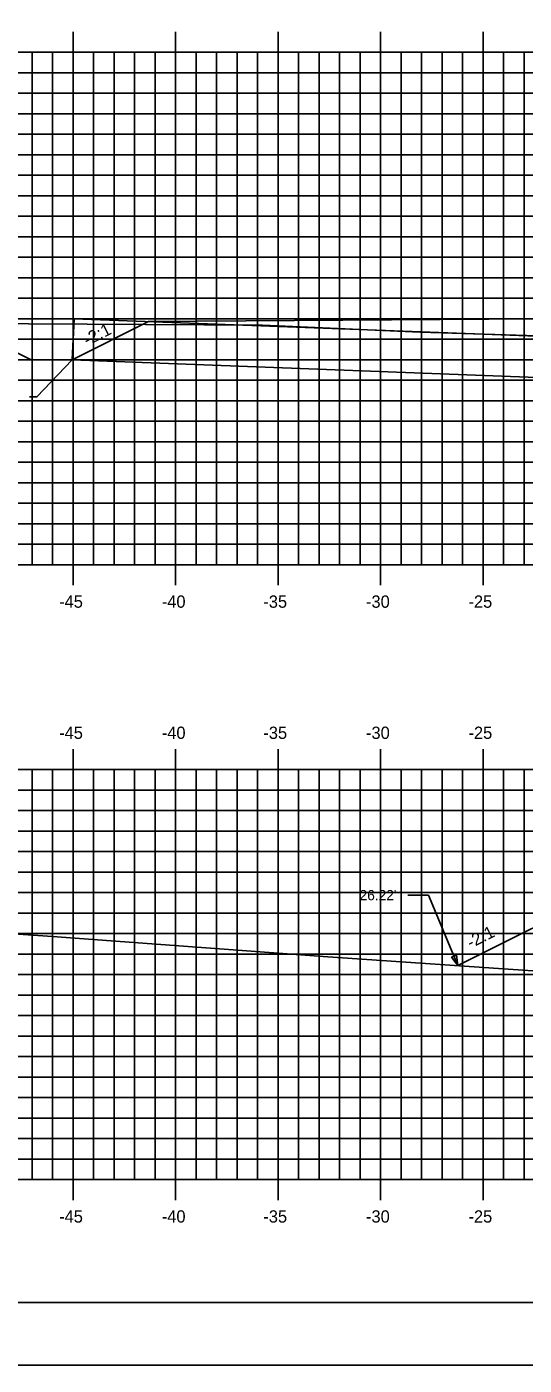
# Model space of a CAD drawing. Extents: x 1160718 to 1173142, y 616002 to 617630.
# Drawn here: x 1168362.8 to 1168387.1, y 616613.9 to 616679.2 of the extents above; entities that cross this region are included whole.
import ezdxf

# ---------------------------------------------------------------- set-up
doc = ezdxf.new("R2010")
doc.units = 0
for name, color, linetype in [('ANNOTATION', 7, 'Continuous'), ('BORDER', 7, 'Continuous'), ('D_Drainage_Text', 7, 'Continuous'), ('D_Roadway_Centerline', 7, 'Continuous'), ('D_Roadway_Centerline_Text', 7, 'Continuous'), ('D_Roadway_FinishedGrade', 7, 'Continuous'), ('D_Roadway_SlopeLines', 7, 'Continuous'), ('H_V ANNOTATION', 7, 'Continuous'), ('MAJOR', 7, 'Continuous'), ('MINOR', 7, 'Continuous'), ('PLOT BOUNDARY', 7, 'Continuous'), ('S_Roadway_Centerline', 7, 'Continuous')]:
    doc.layers.add(name, color=color, linetype=linetype)

msp = doc.modelspace()

# ---------------------------------------------------------------- linework, layer by layer
at = {"layer": 'ANNOTATION'}
for p in [(1168381.43, 616636.807), (1168383.873, 616633.366)]:
    msp.add_line(p, (1168382.43, 616636.807), dxfattribs=at)
msp.add_lwpolyline([(1168383.795, 616633.876), (1168383.873, 616633.366), (1168383.565, 616633.779)], close=True, dxfattribs=at)
at = {"layer": 'BORDER'}
msp.add_line((1168335.098, 616616.928), (1168495.098, 616616.928), dxfattribs=at)
at = {"layer": 'D_Drainage_Text'}
for p, q in [((1168365.152, 616664.926), (1168365.058, 616662.928)), ((1168409.129, 616663.262), (1168365.134, 616664.927)), ((1168409.13, 616661.26), (1168365.058, 616662.928))]:
    msp.add_line(p, q, dxfattribs=at)
at = {"layer": 'D_Roadway_Centerline'}
for p, q in [((1168363.058, 616662.928), (1168359.354, 616664.781)), ((1168368.779, 616664.789), (1168365.058, 616662.928)), ((1168363.058, 616662.928), (1168365.058, 616662.928))]:
    msp.add_line(p, q, dxfattribs=at)
at = {"layer": 'D_Roadway_Centerline_Text'}
msp.add_lwpolyline([(1168362.967, 616661.115), (1168363.332, 616661.115), (1168365.058, 616662.928)], dxfattribs=at)
at = {"layer": 'D_Roadway_FinishedGrade'}
msp.add_line((1168387.755, 616664.928), (1168368.779, 616664.789), dxfattribs=at)
at = {"layer": 'D_Roadway_SlopeLines'}
msp.add_lwpolyline([(1168391.098, 616636.979), (1168383.873, 616633.366)], dxfattribs=at)
at = {"layer": 'MAJOR'}
for p, q in [((1168365.098, 616678.93), (1168365.098, 616677.928)), ((1168370.098, 616678.93), (1168370.098, 616677.928)), ((1168375.098, 616678.93), (1168375.098, 616677.928)), ((1168380.098, 616678.93), (1168380.098, 616677.928)), ((1168385.098, 616678.93), (1168385.098, 616677.928)), ((1168340.098, 616677.928), (1168480.098, 616677.928)), ((1168340.098, 616677.928), (1168480.098, 616677.928)), ((1168365.098, 616652.928), (1168365.098, 616677.928)), ((1168370.098, 616652.928), (1168370.098, 616677.928)), ((1168375.098, 616652.928), (1168375.098, 616677.928)), ((1168380.098, 616652.928), (1168380.098, 616677.928)), ((1168385.098, 616652.928), (1168385.098, 616677.928)), ((1168340.098, 616672.928), (1168480.098, 616672.928)), ((1168340.098, 616667.928), (1168480.098, 616667.928)), ((1168340.098, 616662.928), (1168480.098, 616662.928)), ((1168340.098, 616657.928), (1168480.098, 616657.928)), ((1168340.098, 616652.928), (1168480.098, 616652.928)), ((1168340.098, 616652.928), (1168480.098, 616652.928)), ((1168365.098, 616651.926), (1168365.098, 616652.928)), ((1168370.098, 616651.926), (1168370.098, 616652.928)), ((1168375.098, 616651.926), (1168375.098, 616652.928)), ((1168380.098, 616651.926), (1168380.098, 616652.928)), ((1168385.098, 616651.926), (1168385.098, 616652.928)), ((1168365.098, 616643.93), (1168365.098, 616642.928)), ((1168370.098, 616643.93), (1168370.098, 616642.928)), ((1168375.098, 616643.93), (1168375.098, 616642.928)), ((1168380.098, 616643.93), (1168380.098, 616642.928)), ((1168385.098, 616643.93), (1168385.098, 616642.928)), ((1168340.098, 616642.928), (1168480.098, 616642.928)), ((1168340.098, 616642.928), (1168480.098, 616642.928)), ((1168365.098, 616622.928), (1168365.098, 616642.928)), ((1168370.098, 616622.928), (1168370.098, 616642.928)), ((1168375.098, 616622.928), (1168375.098, 616642.928)), ((1168380.098, 616622.928), (1168380.098, 616642.928)), ((1168385.098, 616622.928), (1168385.098, 616642.928)), ((1168340.098, 616637.928), (1168480.098, 616637.928)), ((1168340.098, 616632.928), (1168480.098, 616632.928)), ((1168340.098, 616627.928), (1168480.098, 616627.928)), ((1168340.098, 616622.928), (1168480.098, 616622.928)), ((1168340.098, 616622.928), (1168480.098, 616622.928)), ((1168365.098, 616621.926), (1168365.098, 616622.928)), ((1168370.098, 616621.926), (1168370.098, 616622.928)), ((1168375.098, 616621.926), (1168375.098, 616622.928)), ((1168380.098, 616621.926), (1168380.098, 616622.928)), ((1168385.098, 616621.926), (1168385.098, 616622.928))]:
    msp.add_line(p, q, dxfattribs=at)
at = {"layer": 'MINOR'}
for p, q in [((1168363.098, 616652.928), (1168363.098, 616677.928)), ((1168364.098, 616652.928), (1168364.098, 616677.928)), ((1168366.098, 616652.928), (1168366.098, 616677.928)), ((1168367.098, 616652.928), (1168367.098, 616677.928)), ((1168368.098, 616652.928), (1168368.098, 616677.928)), ((1168369.098, 616652.928), (1168369.098, 616677.928)), ((1168371.098, 616652.928), (1168371.098, 616677.928)), ((1168372.098, 616652.928), (1168372.098, 616677.928)), ((1168373.098, 616652.928), (1168373.098, 616677.928)), ((1168374.098, 616652.928), (1168374.098, 616677.928)), ((1168376.098, 616652.928), (1168376.098, 616677.928)), ((1168377.098, 616652.928), (1168377.098, 616677.928)), ((1168378.098, 616652.928), (1168378.098, 616677.928)), ((1168379.098, 616652.928), (1168379.098, 616677.928)), ((1168381.098, 616652.928), (1168381.098, 616677.928)), ((1168382.098, 616652.928), (1168382.098, 616677.928)), ((1168383.098, 616652.928), (1168383.098, 616677.928)), ((1168384.098, 616652.928), (1168384.098, 616677.928)), ((1168386.098, 616652.928), (1168386.098, 616677.928)), ((1168387.098, 616652.928), (1168387.098, 616677.928)), ((1168340.098, 616676.928), (1168480.098, 616676.928)), ((1168340.098, 616675.928), (1168480.098, 616675.928)), ((1168340.098, 616674.928), (1168480.098, 616674.928)), ((1168340.098, 616673.928), (1168480.098, 616673.928)), ((1168340.098, 616671.928), (1168480.098, 616671.928)), ((1168340.098, 616670.928), (1168480.098, 616670.928)), ((1168340.098, 616669.928), (1168480.098, 616669.928)), ((1168340.098, 616668.928), (1168480.098, 616668.928)), ((1168340.098, 616666.928), (1168480.098, 616666.928)), ((1168340.098, 616665.928), (1168480.098, 616665.928)), ((1168340.098, 616664.928), (1168480.098, 616664.928)), ((1168340.098, 616663.928), (1168480.098, 616663.928)), ((1168340.098, 616661.928), (1168480.098, 616661.928)), ((1168340.098, 616660.928), (1168480.098, 616660.928)), ((1168340.098, 616659.928), (1168480.098, 616659.928)), ((1168340.098, 616658.928), (1168480.098, 616658.928)), ((1168340.098, 616656.928), (1168480.098, 616656.928)), ((1168340.098, 616655.928), (1168480.098, 616655.928)), ((1168340.098, 616654.928), (1168480.098, 616654.928)), ((1168340.098, 616653.928), (1168480.098, 616653.928)), ((1168363.098, 616622.928), (1168363.098, 616642.928)), ((1168364.098, 616622.928), (1168364.098, 616642.928)), ((1168366.098, 616622.928), (1168366.098, 616642.928)), ((1168367.098, 616622.928), (1168367.098, 616642.928)), ((1168368.098, 616622.928), (1168368.098, 616642.928)), ((1168369.098, 616622.928), (1168369.098, 616642.928)), ((1168371.098, 616622.928), (1168371.098, 616642.928)), ((1168372.098, 616622.928), (1168372.098, 616642.928)), ((1168373.098, 616622.928), (1168373.098, 616642.928)), ((1168374.098, 616622.928), (1168374.098, 616642.928)), ((1168376.098, 616622.928), (1168376.098, 616642.928)), ((1168377.098, 616622.928), (1168377.098, 616642.928)), ((1168378.098, 616622.928), (1168378.098, 616642.928)), ((1168379.098, 616622.928), (1168379.098, 616642.928)), ((1168381.098, 616622.928), (1168381.098, 616642.928)), ((1168382.098, 616622.928), (1168382.098, 616642.928)), ((1168383.098, 616622.928), (1168383.098, 616642.928)), ((1168384.098, 616622.928), (1168384.098, 616642.928)), ((1168386.098, 616622.928), (1168386.098, 616642.928)), ((1168387.098, 616622.928), (1168387.098, 616642.928)), ((1168340.098, 616641.928), (1168480.098, 616641.928)), ((1168340.098, 616640.928), (1168480.098, 616640.928)), ((1168340.098, 616639.928), (1168480.098, 616639.928)), ((1168340.098, 616638.928), (1168480.098, 616638.928)), ((1168340.098, 616636.928), (1168480.098, 616636.928)), ((1168340.098, 616635.928), (1168480.098, 616635.928)), ((1168340.098, 616634.928), (1168480.098, 616634.928)), ((1168340.098, 616633.928), (1168480.098, 616633.928)), ((1168340.098, 616631.928), (1168480.098, 616631.928)), ((1168340.098, 616630.928), (1168480.098, 616630.928)), ((1168340.098, 616629.928), (1168480.098, 616629.928)), ((1168340.098, 616628.928), (1168480.098, 616628.928)), ((1168340.098, 616626.928), (1168480.098, 616626.928)), ((1168340.098, 616625.928), (1168480.098, 616625.928)), ((1168340.098, 616624.928), (1168480.098, 616624.928)), ((1168340.098, 616623.928), (1168480.098, 616623.928))]:
    msp.add_line(p, q, dxfattribs=at)
at = {"layer": 'PLOT BOUNDARY'}
msp.add_lwpolyline([(1168327.005, 616613.869), (1168497.005, 616613.869), (1168497.005, 616723.869), (1168327.005, 616723.869)], close=True, dxfattribs=at)
at = {"layer": 'S_Roadway_Centerline'}
for points in [[(1168340.098, 616668.5), (1168350.181, 616665.674), (1168356.622, 616665.086), (1168360.054, 616664.702), (1168374.336, 616664.61), (1168382.022, 616664.28), (1168394.001, 616663.898), (1168398.62, 616663.661), (1168415.446, 616662.834), (1168421.656, 616662.727), (1168444.835, 616661.601), (1168447.959, 616661.469), (1168449.168, 616661.376), (1168458.796, 616660.448), (1168477.666, 616667.244), (1168479.919, 616667.856), (1168480.092, 616667.955), (1168480.098, 616667.958)], [(1168340.098, 616636.89), (1168343.991, 616636.447), (1168350.292, 616635.73), (1168364.088, 616634.79), (1168377.528, 616633.797), (1168391.092, 616632.876), (1168395.701, 616632.635), (1168418.663, 616631.509), (1168420.853, 616631.472), (1168421.56, 616631.438), (1168444.373, 616630.484), (1168453.119, 616629.816), (1168454.384, 616629.694), (1168456.886, 616630.595), (1168480.098, 616636.905)]]:
    msp.add_lwpolyline(points, dxfattribs=at)

# ---------------------------------------------------------------- texts
at = {"layer": 'ANNOTATION'}
for p in [(1168365.784, 616663.591), (1168384.486, 616634.191)]:
    msp.add_text('-2:1', height=0.6, rotation=26.56505, dxfattribs=at).set_placement(p)
msp.add_text("26.22'", height=0.5, dxfattribs=at).set_placement((1168379.073, 616636.557))
at = {"layer": 'H_V ANNOTATION'}
for s, p in [('-45', (1168364.416, 616650.828)), ('-40', (1168369.424, 616650.828)), ('-35', (1168374.378, 616650.828)), ('-30', (1168379.386, 616650.828)), ('-25', (1168384.384, 616650.828)), ('-45', (1168364.416, 616644.428)), ('-40', (1168369.424, 616644.428)), ('-35', (1168374.378, 616644.428)), ('-30', (1168379.386, 616644.428)), ('-25', (1168384.384, 616644.428)), ('-45', (1168364.416, 616620.828)), ('-40', (1168369.424, 616620.828)), ('-35', (1168374.378, 616620.828)), ('-30', (1168379.386, 616620.828)), ('-25', (1168384.384, 616620.828))]:
    msp.add_text(s, height=0.6, dxfattribs=at).set_placement(p)

doc.saveas('drawing.dxf')
